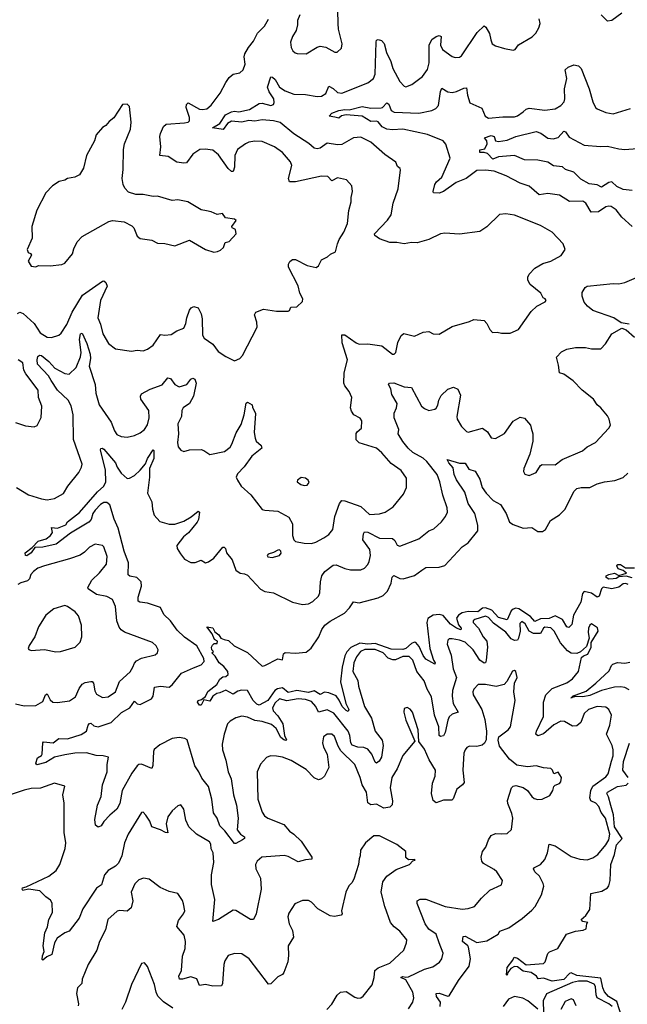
# Model space of a CAD drawing. Extents: x 2199565 to 2323334, y 894172 to 1018966.
# Tile 369 of 440: x 2294085 to 2298272, y 976881 to 983671. Entities that reach past the tile are written whole.
import ezdxf

# ---------------------------------------------------------------- set-up
doc = ezdxf.new("R2010")
doc.units = 0

msp = doc.modelspace()

# ---------------------------------------------------------------- linework, layer by layer
at = {"layer": '0CON10XD'}
for points in [[(2296014.4, 983705), (2295998.6, 983665), (2295999.4, 983635), (2295990.6, 983595), (2295966, 983555), (2295952, 983515), (2295955, 983480), (2295967.5, 983455), (2295982.3, 983442.3), (2295996.4, 983436.4), (2296060, 983435), (2296135, 983482), (2296155, 983488), (2296195, 983482), (2296257, 983447), (2296272.5, 983447.5), (2296302.5, 983475), (2296306.2, 983505), (2296282.5, 983605), (2296279.2, 983645), (2296277.1, 983735)], [(2298235, 983716.5), (2298165, 983664.4), (2298135, 983660), (2298093.3, 983705)], [(2294070, 981645), (2294085, 981654.3), (2294108.6, 981645), (2294185.3, 981575.3), (2294225, 981511.8), (2294275, 981481.8), (2294305, 981479.4), (2294355, 981496), (2294370.6, 981509.4), (2294409.5, 981569.5), (2294446.9, 981655), (2294518.8, 981771.2), (2294655, 981868), (2294665, 981868.8), (2294678.3, 981858.3), (2294687.3, 981832.7), (2294640.8, 981735), (2294624.4, 981615), (2294642.1, 981572.1), (2294657.1, 981505), (2294697, 981437), (2294745, 981400), (2294855, 981385.7), (2294895, 981392.5), (2294935, 981388), (2294965, 981398), (2295004.4, 981425.6), (2295055, 981498.8), (2295085, 981494.2), (2295129.3, 981500.7), (2295167.5, 981525), (2295215.5, 981544.5), (2295230.8, 981575), (2295236, 981615), (2295255, 981667.5), (2295266.1, 981683.9), (2295285, 981693.3), (2295315, 981683.3), (2295335, 981642.5), (2295342.7, 981607.3), (2295345.7, 981495), (2295357.1, 981475), (2295415, 981433.5), (2295452.6, 981382.6), (2295505, 981347.3), (2295565, 981318), (2295602.5, 981335), (2295620, 981355), (2295720.5, 981549.5), (2295719.2, 981585), (2295704, 981635), (2295712.5, 981655), (2295765, 981674), (2295855, 981660), (2295935, 981661.2), (2295943.6, 981666.4), (2295952.7, 981687.3), (2295995, 981690), (2296033.6, 981726.4), (2296036.2, 981745), (2296015.8, 981785), (2296003.1, 981835), (2295937.5, 981965), (2295938, 981985), (2295947.5, 982002.5), (2295965, 982018), (2295985, 982017.1), (2296065, 981975.7), (2296127.1, 981962.9), (2296145, 981973.8), (2296166, 982015), (2296205.7, 982034.3), (2296225.8, 982054.2), (2296260.5, 982069.5), (2296276.1, 982126.1), (2296287.1, 982155), (2296319.4, 982205), (2296343.1, 982265), (2296353.1, 982355), (2296370, 982415), (2296369.2, 982445), (2296377.5, 982485), (2296374.1, 982524.1), (2296336.1, 982566.1), (2296275, 982581.2), (2296235, 982560), (2296209.5, 982589.5), (2296165, 982591.4), (2295985, 982552.3), (2295943.6, 982553.6), (2295937.3, 982575), (2295960, 982665), (2295951.1, 982691.1), (2295895, 982754.2), (2295840.8, 982795), (2295755, 982830.6), (2295705, 982831.9), (2295665, 982825.6), (2295640, 982815), (2295585.5, 982774.5), (2295567.5, 982735), (2295565.5, 982654.5), (2295555, 982623.8), (2295545, 982624.2), (2295521.1, 982645), (2295455, 982738.9), (2295415, 982770.6), (2295362.4, 982777.6), (2295325.5, 982774.5), (2295277, 982743), (2295235.4, 982684.6), (2295215, 982680.5), (2295168.3, 982688.3), (2295107, 982727), (2295050, 982735), (2295058.1, 982795), (2295051.1, 982865), (2295054.4, 982885), (2295076.9, 982935), (2295095, 982949.4), (2295221.7, 982958.3), (2295245, 982964.4), (2295255, 982974), (2295255, 982996.7), (2295232.1, 983065), (2295234.6, 983085.4), (2295245, 983097.5), (2295325, 983054.6), (2295345, 983050.9), (2295373.8, 983055), (2295405, 983081.4), (2295467.5, 983165), (2295505, 983238), (2295528.9, 983271.1), (2295555, 983294.3), (2295602.5, 983305), (2295626, 983325), (2295637.8, 983365), (2295632.9, 983415), (2295636.9, 983435), (2295661, 983479), (2295697.2, 983522.8), (2295722.8, 983577.2), (2295772.9, 983625), (2295800.6, 983675)], [(2295546.6, 980743.4), (2295577.3, 980822.7), (2295611.4, 980878.6), (2295631.4, 980945), (2295645, 981027.5), (2295655, 981033.3), (2295686.7, 981015), (2295688.3, 980998.3), (2295710, 980955), (2295701.5, 980825), (2295706.8, 980785), (2295715, 980764.2), (2295750, 980735), (2295754, 980715), (2295685, 980660.8), (2295632, 980588), (2295585, 980540), (2295577.8, 980515), (2295585.4, 980495.4), (2295611.4, 980455), (2295677.1, 980395), (2295755, 980294.2), (2295775, 980287.5), (2295865, 980281.2), (2295939.7, 980239.7), (2295964.2, 980194.2), (2295964.1, 980114.1), (2295973.3, 980085), (2295985, 980073.3), (2296045, 980060.8), (2296095, 980059.2), (2296125, 980067.5), (2296181.5, 980098.5), (2296215, 980120), (2296241.9, 980155), (2296256, 980245), (2296289.6, 980335), (2296304.2, 980355), (2296325, 980353.2), (2296435, 980313.3), (2296495, 980259.4), (2296565, 980264.4), (2296603.8, 980275), (2296658.7, 980311.3), (2296730.9, 980399.1), (2296751.4, 980445), (2296749.7, 980509.7), (2296715, 980561.4), (2296645, 980609.5), (2296580, 980685), (2296545, 980715.5), (2296425, 980753.3), (2296403.6, 980773.6), (2296403.7, 980816.3), (2296410.4, 980829.6), (2296440, 980855), (2296443.8, 980905), (2296432.3, 980922.3), (2296386.6, 980946.6), (2296370.6, 980970.6), (2296365.6, 980995), (2296374.2, 981065), (2296355, 981105.8), (2296325.6, 981145), (2296318.2, 981165), (2296320.5, 981235), (2296343.8, 981325), (2296307.1, 981442.9), (2296305, 981496.7), (2296325, 981497.5), (2296402.7, 981442.7), (2296424.1, 981434.1), (2296485, 981436.2), (2296580.9, 981420.9), (2296653.3, 981365), (2296665, 981363.8), (2296677.5, 981375), (2296690, 981445), (2296715, 981493.8), (2296732.7, 981507.3), (2296805, 981488.9), (2296865, 981515.7), (2296905, 981521.2), (2296934.6, 981504.6), (2296975, 981502.1), (2297065, 981555.5), (2297185, 981588.6), (2297215, 981602.5), (2297285, 981595.8), (2297304, 981575), (2297323.9, 981533.9), (2297343.9, 981513.9), (2297375, 981516.2), (2297405, 981508), (2297465, 981508.8), (2297522.5, 981535), (2297610.7, 981659.3), (2297650, 981695), (2297707.5, 981725), (2297712.5, 981735), (2297707.5, 981745), (2297693.6, 981753.6), (2297675.9, 981785.9), (2297604, 981845), (2297587.5, 981875), (2297585.8, 981895), (2297595, 981916), (2297635, 981957.1), (2297691.1, 981988.9), (2297745, 982005.6), (2297816.2, 982045), (2297844, 982085), (2297830.8, 982125), (2297754, 982205), (2297675, 982250.6), (2297495, 982323.1), (2297435, 982332.9), (2297392.7, 982327.3), (2297305, 982242), (2297255, 982210), (2297115, 982191.4), (2297015, 982198.6), (2296983.9, 982193.9), (2296905.3, 982154.7), (2296825, 982131.5), (2296785, 982134.5), (2296735, 982125.6), (2296684.1, 982134.1), (2296635, 982134.2), (2296565, 982158.8), (2296532.2, 982182.2), (2296530.8, 982195), (2296620.8, 982289.2), (2296644.4, 982325), (2296658.1, 982405), (2296693.1, 982505), (2296710, 982635), (2296706.7, 982645), (2296687.7, 982657.7), (2296677.8, 982687.8), (2296601.9, 982741.9), (2296506, 982826), (2296435, 982861.5), (2296385, 982855.5), (2296305, 982811.1), (2296275, 982807.7), (2296205, 982818.8), (2296155, 982785.4), (2296135, 982779.6), (2296114.7, 982784.7), (2296077.1, 982817.1), (2295973.8, 982883.8), (2295880.8, 982960.8), (2295835, 982974), (2295755, 982979.6), (2295705, 982971), (2295665, 982976), (2295615, 982963.4), (2295545, 982970), (2295516.3, 982953.7), (2295486.7, 982913.3), (2295413.8, 982925), (2295465.3, 982954.7), (2295504.3, 983015), (2295545, 983036.1), (2295565, 983040.4), (2295595, 983034.8), (2295668.6, 983051.4), (2295735, 983093.8), (2295755, 983094.8), (2295815, 983080), (2295834.7, 983085.3), (2295839.7, 983100.3), (2295837, 983125), (2295803.3, 983173.3), (2295791.6, 983205), (2295815, 983276.7), (2295826.2, 983275), (2295845, 983259.2), (2295875.6, 983205), (2295915, 983181.1), (2295975, 983157.1), (2296055, 983155.4), (2296135, 983142.1), (2296165, 983143.2), (2296195, 983161.5), (2296215, 983212.9), (2296245, 983195.4), (2296275, 983167.5), (2296305, 983163.6), (2296485, 983235.7), (2296522.5, 983265), (2296534.6, 983295.4), (2296540.9, 983515), (2296545, 983528.8), (2296555, 983534.4), (2296577.8, 983527.8), (2296596.7, 983506.7), (2296613.8, 983445), (2296642.6, 983382.6), (2296656.5, 983335), (2296705, 983243.8), (2296735, 983211.2), (2296745, 983208.8), (2296787.3, 983222.7), (2296861.2, 983278.8), (2296895, 983326.2), (2296907.1, 983372.9), (2296907.2, 983495), (2296925.6, 983535), (2296954.5, 983555.5), (2296975, 983562), (2296988.8, 983555), (2296985.6, 983495), (2296998.6, 983465), (2297065, 983417.5), (2297085, 983410), (2297115, 983411.2), (2297129.7, 983420.3), (2297237, 983583), (2297285, 983628.8), (2297298, 983618), (2297323.1, 983575), (2297330.9, 983530.9), (2297342, 983505), (2297365, 983490), (2297425, 983471.2), (2297485, 983461.2), (2297500, 983465), (2297523.6, 983496.4), (2297616.8, 983553.2), (2297641.2, 983578.8), (2297662, 983615), (2297670.8, 983645), (2297665.5, 983675.5)], [(2298306, 982245), (2298235, 982310), (2298195, 982360), (2298161.7, 982381.7), (2298145, 982385.6), (2298125, 982381.1), (2298075, 982345.4), (2298022.5, 982342.5), (2297987.1, 982405), (2297965, 982419.4), (2297875, 982417.8), (2297805, 982459.5), (2297725, 982472.9), (2297665, 982463.5), (2297595, 982522.9), (2297535, 982544.5), (2297437.1, 982595), (2297355.8, 982625), (2297295, 982633.1), (2297235, 982630), (2297161.5, 982575), (2297092.6, 982547.4), (2297005, 982485.6), (2296975, 982475.5), (2296937.5, 982477.5), (2296933.8, 982485), (2296945.6, 982535), (2296957.4, 982552.6), (2296995, 982584.3), (2297051.1, 982715), (2297021.9, 982811.9), (2297004.4, 982834.4), (2296895, 982878.1), (2296725, 982916.2), (2296655, 982910.4), (2296615, 982916.2), (2296582.1, 982932.1), (2296555, 982966.7), (2296545, 982971.5), (2296505, 982968.6), (2296445, 983005.2), (2296335, 983013.7), (2296302.6, 983007.4), (2296285, 982991.9), (2296257.6, 982997.6), (2296216.7, 983005), (2296235, 983026.7), (2296285, 983045.3), (2296325, 983052.1), (2296355, 983048.4), (2296445, 983071), (2296505, 983060.7), (2296576.5, 983063.5), (2296585, 983065.3), (2296615, 983097.8), (2296628.7, 983088.7), (2296645.3, 983045.3), (2296665, 983033.9), (2296835, 983026.1), (2296925, 983044.6), (2296952.5, 983057.5), (2296971.8, 983078.2), (2296984.7, 983174.7), (2296995, 983198), (2297035, 983172.9), (2297065, 983169.5), (2297095, 983176.2), (2297145, 983198.8), (2297165, 983200), (2297170.9, 983150.9), (2297187.7, 983097.7), (2297270, 983060), (2297292.9, 983005), (2297315, 982991.6), (2297415, 983001.8), (2297495, 983000.4), (2297515, 983007.5), (2297555, 983035.7), (2297575, 983054.3), (2297595, 983060.6), (2297705, 983046.9), (2297775, 983056.9), (2297815, 983080), (2297836.5, 983105), (2297842.5, 983125), (2297839.1, 983195), (2297855.6, 983265), (2297843.8, 983325), (2297865, 983344.2), (2297905, 983359.2), (2297935, 983352.9), (2297955.6, 983335), (2298008.9, 983195), (2298033.8, 983103.8), (2298053.1, 983065), (2298065, 983055.6), (2298125, 983031.4), (2298175, 983021.4), (2298295, 983058.6)], [(2294195, 981967.5), (2294215, 981976.7), (2294295, 981974), (2294375, 981982.5), (2294395, 981992), (2294449.2, 982055), (2294458.3, 982091.7), (2294481.7, 982138.3), (2294515.5, 982174.5), (2294700.3, 982279.7), (2294724.2, 982285.8), (2294805, 982277.5), (2294858.3, 982248.3), (2294871.2, 982235), (2294895, 982178.8), (2294915, 982162), (2294995, 982151.2), (2295035, 982130), (2295085, 982127.5), (2295155, 982111.2), (2295255, 982151.2), (2295365, 982086.7), (2295423, 982067), (2295447, 982073), (2295468.3, 982081.7), (2295490, 982100), (2295500, 982135), (2295528.3, 982141.7), (2295576.1, 982193.9), (2295572.5, 982225), (2295550, 982235), (2295547.5, 982245), (2295576.7, 982285), (2295565.8, 982295.8), (2295504.2, 982304.2), (2295483.3, 982333.3), (2295445, 982326.7), (2295405, 982346), (2295373.1, 982353.1), (2295335, 982358.8), (2295244.2, 982414.2), (2295175, 982427.5), (2295135, 982424), (2295035, 982454), (2295005, 982452), (2294935, 982464.2), (2294885, 982465.8), (2294835, 982482), (2294809.3, 982509.3), (2294796.9, 982535), (2294790.8, 982575), (2294797.7, 982637.7), (2294800, 982775), (2294807.5, 982815), (2294848, 982915), (2294853.8, 982965), (2294841.7, 983071.7), (2294825, 983087.5), (2294792.5, 983085), (2294732.5, 982995), (2294700.7, 982969.3), (2294678.8, 982941.2), (2294655, 982926.7), (2294612.5, 982877.5), (2294600, 982835), (2294546.2, 982735), (2294523.9, 982646.1), (2294498, 982602), (2294465, 982583.8), (2294415, 982576.2), (2294395, 982564), (2294356.1, 982553.9), (2294312, 982525), (2294265, 982475.8), (2294203.1, 982356.9), (2294169.2, 982245), (2294171.2, 982165), (2294136.7, 982085), (2294142.5, 982065), (2294158.3, 982058.3), (2294166.4, 982046.4), (2294143.8, 982005), (2294165, 981970), (2294195, 981967.5)], [(2297565, 982704.1), (2297494.2, 982734.2), (2297384.7, 982725.3), (2297345, 982708.5), (2297308.6, 982748.6), (2297285, 982756), (2297255, 982754.4), (2297255, 982773.3), (2297289.5, 982780.5), (2297306.5, 982815), (2297304.6, 982834.6), (2297287.5, 982855), (2297335, 982872.5), (2297355.3, 982865.3), (2297365, 982834.4), (2297385, 982831.5), (2297445, 982840), (2297505, 982865.4), (2297645, 982899.2), (2297677.1, 982887.1), (2297725, 982853.9), (2297761.2, 982848.8), (2297795, 982859.4), (2297835, 982902.9), (2297847.5, 982897.5), (2297871.7, 982861.7), (2297975, 982805.5), (2298087, 982797), (2298135, 982799.5), (2298215, 982779.4), (2298255, 982775.6), (2298425, 982788.5)], [(2298305, 982491.7), (2298245, 982500.1), (2298201, 982521), (2298165, 982553), (2298145, 982548.4), (2298095, 982514.7), (2298065, 982532.6), (2298009.2, 982539.2), (2297952.1, 982572.1), (2297905, 982618.9), (2297847.5, 982637.5), (2297825, 982655.8), (2297763.4, 982663.4), (2297725, 982687.1), (2297655, 982700.9), (2297565, 982704.1)], [(2298285, 981570), (2298230.7, 981580.7), (2298180, 981615), (2298035, 981665.5), (2297997.1, 981695), (2297975, 981723.3), (2297962, 981765), (2297961.2, 981788.8), (2297982, 981825), (2297995, 981834.2), (2298175, 981850.4), (2298215, 981848.8), (2298255, 981857.5), (2298411.2, 981925)], [(2294665, 980710), (2294744.5, 980615), (2294756.9, 980585), (2294785, 980544.3), (2294825, 980507.5), (2294841.7, 980508.3), (2294875, 980527.5), (2294915.8, 980565), (2294950.8, 980609.2), (2294965.5, 980645), (2295005, 980703.8), (2295009.4, 980699.4), (2295008.9, 980645), (2294980, 980575), (2294979.5, 980515), (2294966.7, 980405), (2294995.6, 980345), (2294999.4, 980295), (2295010.6, 980255), (2295050.2, 980210.2), (2295115, 980190.9), (2295155, 980192.1), (2295217.1, 980212.9), (2295267.7, 980242.3), (2295315, 980281.2), (2295323.3, 980275), (2295317.1, 980225), (2295308.2, 980205), (2295247.9, 980132.1), (2295214.4, 980105), (2295168.6, 980045), (2295169.5, 980025), (2295192.3, 979987.7), (2295220.5, 979950.5), (2295265, 979927.8), (2295295, 979928.4), (2295335, 979944.5), (2295365, 979924.4), (2295385, 979931.4), (2295421.7, 979958.3), (2295485, 980032.5), (2295495, 980032.5), (2295502.5, 980025), (2295510, 979995), (2295548.6, 979945), (2295574.4, 979874.4), (2295604.5, 979854.5), (2295635, 979850.6), (2295655, 979840.6), (2295745, 979744.5), (2295775, 979728.8), (2295835, 979719.5), (2295965, 979654.2), (2296035, 979638), (2296075, 979643.8), (2296105, 979659.2), (2296144.2, 979695), (2296152.4, 979717.6), (2296158.2, 979795), (2296167.9, 979835), (2296187.8, 979865), (2296245, 979908.2), (2296265, 979910.9), (2296325, 979885.4), (2296365, 979877.9), (2296435, 979877.8), (2296460.6, 979889.4), (2296483.3, 979915), (2296494.4, 979935), (2296503.6, 979975), (2296497.2, 980017.2), (2296450.6, 980085), (2296454.1, 980125.9), (2296461.5, 980138.5), (2296485, 980138), (2296565, 980096.4), (2296655, 980093.1), (2296669.8, 980079.8), (2296687.4, 980047.4), (2296705, 980041.4), (2296835, 980090), (2296905, 980145.7), (2296940, 980160), (2296991.3, 980208.7), (2297019.2, 980245), (2297032.5, 980275), (2297032, 980305), (2297002, 980392), (2296981.5, 980485), (2296961.5, 980535), (2296890.4, 980625), (2296865, 980646.6), (2296795, 980685.5), (2296762.5, 980715), (2296725, 980762), (2296694.3, 980814.3), (2296697.5, 980845), (2296664.6, 980924.6), (2296665, 980957.5), (2296681.9, 980995), (2296685.6, 981025), (2296649.5, 981085), (2296641.9, 981125), (2296627.5, 981155), (2296633.3, 981165), (2296664.5, 981165.5), (2296735, 981138.1), (2296784.4, 981134.4), (2296854.3, 981005), (2296875, 980988.6), (2296905, 980976.9), (2296945, 980984.4), (2296955, 980992.5), (2296966.3, 981013.7), (2296972.4, 981047.6), (2296990.7, 981079.3), (2297035, 981122.5), (2297075, 981136.7), (2297105, 981122.5), (2297121.7, 981081.7), (2297097.8, 980935), (2297100, 980915), (2297128.6, 980865), (2297165, 980830), (2297176.2, 980826.2), (2297275, 980853.5), (2297309.5, 980829.5), (2297335, 980787.5), (2297365, 980782.5), (2297425, 980816.9), (2297485, 980903.3), (2297535, 980930), (2297565, 980923.8), (2297604.2, 980875), (2297610.6, 980855), (2297622.2, 980815), (2297620.9, 980765), (2297600.8, 980675), (2297560, 980575), (2297557.5, 980555), (2297567, 980537), (2297595, 980527.5), (2297645, 980548.8), (2297674.2, 980595.8), (2297685, 980603.8), (2297775, 980600.8), (2297822.6, 980637.4), (2297963.2, 980696.8), (2297995, 980726), (2298053.3, 980755), (2298146.2, 980855), (2298155.8, 980874.2), (2298148, 980915), (2298135, 980938.8), (2298089.2, 980995), (2298064, 981014), (2298038.5, 981055), (2297960.5, 981115), (2297899.5, 981179.5), (2297835.3, 981225.3), (2297804.3, 981235), (2297798.9, 981288.9), (2297783.6, 981343.6), (2297818.9, 981381.1), (2297855, 981399.4), (2297915, 981410.6), (2297985, 981411.1), (2298025, 981401.1), (2298089.5, 981400.5), (2298122, 981435), (2298166.1, 981503.9), (2298235, 981542.5), (2298265, 981531.2), (2298322.1, 981482.1)], [(2294063.1, 980445), (2294145, 980394.5), (2294235, 980365.6), (2294275, 980360.8), (2294325, 980368.8), (2294386.7, 980403.3), (2294417.5, 980455), (2294492.6, 980547.4), (2294511.4, 980585), (2294514.3, 980605), (2294455.4, 980775), (2294452.9, 980945), (2294438.5, 981008.5), (2294417.9, 981047.9), (2294345.2, 981115.2), (2294302.4, 981182.4), (2294283.6, 981215), (2294208, 981295), (2294204.3, 981325), (2294210.8, 981349.2), (2294222.1, 981357.9), (2294235, 981354.6), (2294285, 981312.9), (2294327, 981267), (2294395, 981230), (2294425, 981226.7), (2294475, 981272.9), (2294504.2, 981345), (2294508.8, 981375), (2294496.5, 981465), (2294505, 981504), (2294515, 981508), (2294547.2, 981437.2), (2294569.5, 981365), (2294573.8, 981335), (2294562.6, 981282.6), (2294605.3, 981155), (2294608.5, 981095), (2294631.5, 981015), (2294715.5, 980895), (2294738.5, 980835), (2294755, 980811.1), (2294785, 980797.1), (2294825, 980791.9), (2294875, 980804.3), (2294915, 980821.9), (2294945.7, 980845), (2294965, 980876.2), (2294978.2, 980925), (2294975.5, 980975), (2294920.4, 981055), (2294918.5, 981075), (2294925, 981090.8), (2294985, 981123.5), (2295067.9, 981152.1), (2295105, 981200.5), (2295125, 981195.7), (2295155, 981154.2), (2295185, 981138.6), (2295236, 981154), (2295265, 981191.9), (2295277.9, 981197.9), (2295291.7, 981191.7), (2295300.4, 981165), (2295281.9, 981075), (2295255.6, 981024.4), (2295210.6, 980995), (2295201.9, 980975), (2295199.1, 980935), (2295175.3, 980885), (2295178.2, 980815), (2295171.4, 980755), (2295176.7, 980725), (2295195, 980703.3), (2295215, 980693.3), (2295255, 980704), (2295335, 980705.8), (2295355, 980699.2), (2295395, 980672), (2295496.8, 980693.2), (2295535, 980723.6), (2295546.6, 980743.4)], [(2294055, 980894.2), (2294125, 980870), (2294185, 980863.3), (2294205, 980872.5), (2294232.3, 980927.7), (2294237.1, 981005), (2294214.2, 981065), (2294212.5, 981115), (2294128, 981228), (2294114.2, 981255), (2294105.4, 981305.4), (2294074.5, 981324.5)], [(2296983.7, 976866.3), (2296985.2, 976895), (2296958.4, 976935), (2296955.3, 976954.7), (2296975, 976957.2), (2297035, 976936.7), (2297045, 976940), (2297108.9, 977045), (2297181.5, 977145), (2297190.8, 977195), (2297178.5, 977275), (2297174.4, 977285), (2297137.5, 977315), (2297141.4, 977348.6), (2297155, 977351.2), (2297235, 977306.4), (2297305, 977318.8), (2297383.3, 977365), (2297395, 977386.7), (2297455, 977408.6), (2297547.6, 977472.4), (2297615, 977530), (2297637.7, 977555), (2297681.1, 977635), (2297696.4, 977695), (2297693.1, 977715), (2297668.1, 977765), (2297635, 977795.6), (2297625.5, 977815), (2297633.8, 977825), (2297675, 977846), (2297705, 977878.8), (2297722.9, 977925), (2297734.4, 977985.6), (2297775, 977974), (2297885, 977900.4), (2297945, 977882.5), (2297995, 977876.5), (2298035, 977891.1), (2298070, 977915), (2298125, 977980.8), (2298144.4, 978015), (2298152.5, 978055), (2298121.4, 978165), (2298093.2, 978203.2), (2298076, 978245), (2298055, 978268.1), (2298021.9, 978285), (2298013.6, 978305), (2298020.5, 978355), (2298035, 978386.4), (2298125, 978450.6), (2298139.8, 978470.2), (2298163.1, 978556.9), (2298175.4, 978594.6), (2298176.1, 978635), (2298168.5, 978665), (2298129.1, 978745), (2298151.1, 978805), (2298162.9, 978875), (2298144.2, 978915), (2298125, 978930.6), (2298065, 978934), (2298005, 978913.8), (2297975, 978886.9), (2297951.5, 978825), (2297925, 978801.5), (2297895, 978800), (2297840.5, 978830.5), (2297815, 978833.6), (2297765, 978809.2), (2297695, 978745.7), (2297655, 978732), (2297643, 978743), (2297645.6, 978765), (2297695.3, 978865), (2297695.5, 978965), (2297711.4, 979015), (2297755, 979059.2), (2297855, 979099.1), (2297894.4, 979125), (2297936.9, 979175), (2297957.5, 979272.5), (2297970, 979285), (2298000, 979295), (2298022.5, 979345), (2298023, 979377), (2298072, 979455), (2298066.6, 979476.6), (2298025, 979504), (2298013.4, 979496.6), (2298005.8, 979475), (2298002.9, 979445), (2298010, 979405), (2297991.7, 979348.3), (2297949.2, 979310.8), (2297925, 979300), (2297885, 979303.3), (2297859.4, 979319.4), (2297813, 979373), (2297768.5, 979455), (2297746.3, 979476.3), (2297705, 979481.3), (2297695, 979474.5), (2297675, 979438.8), (2297625, 979438), (2297595.3, 979455), (2297568.8, 979505), (2297545, 979520.5), (2297532.4, 979507.6), (2297534.2, 979455), (2297522.9, 979405), (2297515, 979391.3), (2297495, 979388.8), (2297472.2, 979402.2), (2297435, 979446.7), (2297349.5, 979509.5), (2297315, 979548.6), (2297295, 979557.7), (2297222, 979535), (2297209.4, 979525), (2297209.5, 979515), (2297246, 979476), (2297280, 979415), (2297304.7, 979384.7), (2297308.6, 979345), (2297300.4, 979255), (2297295, 979236), (2297285, 979233.5), (2297255, 979255.4), (2297210.4, 979325), (2297155, 979379), (2297116.8, 979393.2), (2297065, 979400.9), (2297045, 979400.5), (2297035, 979392), (2297030, 979365), (2297059.4, 979289.4), (2297071.9, 979195), (2297094.6, 979135), (2297067.9, 979045), (2297065.3, 979005), (2297071.2, 978955), (2297105.8, 978895), (2297065, 978881.1), (2297045.4, 978864.6), (2297035, 978840), (2297017.9, 978755), (2297005, 978732.5), (2296985, 978727.5), (2296975.6, 978735.6), (2296972.5, 978795), (2296944, 978875), (2296922.2, 979002.2), (2296892.8, 979055), (2296872.8, 979112.8), (2296822, 979175), (2296794.6, 979255), (2296769.2, 979279.2), (2296725, 979280.3), (2296675, 979257.4), (2296656.7, 979256.7), (2296625, 979268.9), (2296589.5, 979305), (2296535, 979327.7), (2296462.8, 979327.2), (2296432.6, 979315), (2296405, 979277.5), (2296387.4, 979235), (2296381.1, 979175), (2296414.7, 979115), (2296419.1, 979075), (2296461.3, 978935), (2296510, 978855), (2296535.8, 978765.8), (2296582.1, 978702.1), (2296590, 978665), (2296578.9, 978585), (2296562.8, 978557.2), (2296545, 978544), (2296535, 978551.2), (2296512.7, 978605), (2296485, 978641.2), (2296457.2, 978652.8), (2296415, 978654.2), (2296377, 978667), (2296367.2, 978685), (2296360.8, 978735), (2296349.4, 978765), (2296249.9, 978889.9), (2296205, 978911.4), (2296145, 978895.6), (2296124.7, 978935), (2296095, 978970), (2296055, 978982.7), (2296005, 978987.7), (2295925, 978973.8), (2295875, 978987.3), (2295845, 978960), (2295828.2, 978925), (2295832.1, 978905), (2295865, 978871.2), (2295898.5, 978815), (2295910.3, 978735), (2295924, 978705), (2295919.1, 978700.9), (2295905, 978704.1), (2295885, 978721.5), (2295852.6, 978782.6), (2295820.3, 978810.3), (2295755, 978832.4), (2295705, 978838.7), (2295655, 978862.3), (2295615, 978868.5), (2295573.5, 978856.5), (2295535, 978833.3), (2295517.5, 978815), (2295493.3, 978745), (2295481.2, 978675), (2295482, 978635), (2295505.4, 978565), (2295522.1, 978485), (2295541.5, 978435), (2295557.7, 978325), (2295579.2, 978255), (2295590, 978165), (2295584.3, 978085), (2295606.5, 978055), (2295633.1, 978035), (2295633.1, 978025), (2295620.6, 978015), (2295575, 977990.5), (2295565, 977991.1), (2295498.1, 978078.1), (2295465, 978111.4), (2295446.4, 978165), (2295421.4, 978201.4), (2295408.3, 978295), (2295385, 978382), (2295339.5, 978439.5), (2295320, 978485), (2295292.2, 978525), (2295238.1, 978705), (2295223.6, 978713.6), (2295185, 978720.9), (2295135, 978714.6), (2295050.7, 978669.3), (2295012.5, 978637.5), (2295006.6, 978623.4), (2295002.4, 978527.6), (2294995, 978508), (2294925, 978538.2), (2294905, 978535.5), (2294893.5, 978525), (2294858, 978475), (2294792, 978355), (2294774.6, 978265), (2294755, 978227.1), (2294705.8, 978185), (2294665, 978141.2), (2294647.3, 978112.7), (2294625, 978103.8), (2294606.9, 978116.9), (2294601.9, 978155), (2294621.5, 978255), (2294647.1, 978315), (2294654.6, 978395.4), (2294687.1, 978485), (2294687.5, 978535), (2294697.5, 978585), (2294660, 978595), (2294612.7, 978597.3), (2294546, 978616), (2294465, 978613.9), (2294395, 978600.4), (2294325, 978586.1), (2294265, 978549.3), (2294203.2, 978533.2), (2294196.9, 978545), (2294208.6, 978581.4), (2294235, 978596.2), (2294239.4, 978605), (2294244.3, 978685), (2294249.2, 978690.8), (2294315, 978684.3), (2294355, 978714.2), (2294415, 978711.4), (2294508.3, 978741.7), (2294544.2, 978765), (2294557.5, 978805), (2294565, 978816.9), (2294575, 978820), (2294595, 978801.9), (2294625, 978794.5), (2294714.7, 978825.3), (2294785.9, 978894.1), (2294845, 978926.2), (2294875, 978971.1), (2294895, 978952.7), (2294915, 978947.7), (2294993, 978987), (2295005.7, 979005), (2295015, 979068.8), (2295055, 979075.6), (2295115, 979068.6), (2295135, 979084.2), (2295199.4, 979165), (2295282.1, 979202.1), (2295335, 979221.8), (2295355.9, 979245), (2295352.9, 979265), (2295305, 979353.6), (2295221.8, 979411.8), (2295170.7, 979460.7), (2295124.1, 979525), (2295078.7, 979568.7), (2295055, 979618.5), (2294966.2, 979646.2), (2294913.6, 979653.6), (2294902.1, 979662.1), (2294901.2, 979688.8), (2294924.5, 979765), (2294922.9, 979795), (2294891.8, 979825), (2294843.2, 979833.2), (2294832.1, 979842.1), (2294835.1, 979925), (2294803.9, 980005), (2294762.9, 980165), (2294735, 980227.5), (2294705.7, 980325.7), (2294685, 980341.3), (2294665, 980341.2), (2294642.3, 980327.7), (2294605, 980288.1), (2294589.3, 980265), (2294576.8, 980223.2), (2294561.5, 980205), (2294435, 980130.8), (2294336.1, 980055), (2294245, 980034.5), (2294188.6, 980031.4), (2294164.4, 979995), (2294135, 979973.3), (2294125, 979976.7), (2294123.1, 979995), (2294170, 980030), (2294212.3, 980075), (2294268.3, 980091.7), (2294297.5, 980115), (2294311.4, 980135), (2294305, 980170), (2294345, 980164.4), (2294403.6, 980186.4), (2294415, 980207.5), (2294496.6, 980273.4), (2294620.9, 980415), (2294664.4, 980455), (2294678.9, 980485), (2294676.8, 980565), (2294641.8, 980705), (2294645, 980714), (2294653.4, 980716.6), (2294665, 980710)], [(2298278.3, 979775), (2298262.5, 979782.5), (2298245, 979779.5), (2298213.2, 979756.8), (2298165, 979746.9), (2298105, 979757.4), (2298093.5, 979745), (2298077.9, 979695), (2298065, 979688.1), (2298025, 979717), (2297975, 979727), (2297964.8, 979715), (2297951.6, 979655), (2297901, 979565), (2297890.6, 979499.4), (2297870.4, 979479.6), (2297855, 979484.6), (2297825, 979533.7), (2297775, 979559.8), (2297735, 979541.4), (2297675, 979539.7), (2297635, 979521.6), (2297606.4, 979556.4), (2297525, 979607.2), (2297505, 979612.5), (2297485, 979607), (2297472, 979595), (2297445, 979531.6), (2297385, 979547.7), (2297338.1, 979598.1), (2297295.3, 979614.7), (2297275, 979613.4), (2297243.2, 979586.8), (2297175, 979589.2), (2297135, 979579.8), (2297108.3, 979565), (2297094.8, 979545), (2297109, 979499), (2297127.5, 979475), (2297125.9, 979464.1), (2297095, 979476), (2297055, 979502.5), (2297003.2, 979563.2), (2296975, 979568.5), (2296935, 979563.5), (2296897.9, 979542.1), (2296890.4, 979515), (2296910.4, 979335), (2296937.5, 979255), (2296947.5, 979235), (2296945, 979227.5), (2296885, 979260.5), (2296865, 979285.5), (2296837.7, 979347.7), (2296815.2, 979375.2), (2296805, 979378.9), (2296785, 979369.6), (2296746.3, 979333.7), (2296725, 979328), (2296645, 979331.1), (2296535, 979369.9), (2296485, 979364.9), (2296428.8, 979371.2), (2296368, 979342), (2296339.3, 979310.7), (2296325.7, 979284.3), (2296306.5, 979205), (2296296.2, 979105), (2296332.5, 978955), (2296352.2, 978915), (2296348.7, 978901.3), (2296335, 978906.5), (2296306.9, 978935), (2296287.4, 978977.4), (2296265, 979007.7), (2296215, 979028.5), (2296185, 979034), (2296155, 979017.9), (2296115, 979042.7), (2296075, 979031.8), (2295995.4, 979044.6), (2295955, 979035.4), (2295935, 979032), (2295895, 979062.7), (2295862.3, 979057.7), (2295844.1, 979045.9), (2295795, 978975.3), (2295735, 978944.1), (2295720.2, 978950.2), (2295695, 978976), (2295655.7, 979045.7), (2295612.4, 979047.6), (2295589.1, 979040.9), (2295555, 979019.2), (2295505, 979048.5), (2295465, 979028.5), (2295442.5, 979025), (2295415, 979007.1), (2295395, 978970.8), (2295355, 978980), (2295335, 978943.8), (2295325, 978944), (2295311.4, 978965), (2295314.5, 978975.5), (2295337.5, 978982.5), (2295365, 979003.8), (2295382.6, 979037.4), (2295442.5, 979087.5), (2295465, 979123.3), (2295485, 979140), (2295505, 979142.5), (2295522.5, 979155), (2295520, 979175), (2295490.9, 979210.9), (2295459.2, 979235), (2295432.1, 979282.1), (2295410, 979305), (2295420, 979315), (2295410, 979325), (2295407.5, 979345), (2295413, 979357), (2295425, 979370), (2295445, 979370), (2295448.8, 979385), (2295427.3, 979397.3), (2295410.8, 979435), (2295374, 979485), (2295416.7, 979476.7), (2295430.7, 979450.7), (2295457.8, 979427.8), (2295472, 979405), (2295495, 979397.5), (2295525, 979388.9), (2295562.2, 979352.2), (2295655, 979307.5), (2295755, 979213.8), (2295773.6, 979216.4), (2295865, 979263.8), (2295895, 979257.5), (2295902.7, 979297.3), (2295915, 979308), (2295985, 979301.5), (2296059.6, 979310.4), (2296092.6, 979337.4), (2296145.9, 979415), (2296167.3, 979465), (2296187.7, 979495), (2296225, 979523.2), (2296322.5, 979577.5), (2296358, 979615), (2296384.5, 979655.5), (2296425, 979650), (2296555, 979683.1), (2296589.4, 979700.6), (2296619.8, 979730.2), (2296644.4, 979785), (2296652.7, 979827.3), (2296662.7, 979837.3), (2296705, 979816.4), (2296727.5, 979815), (2296805, 979838.5), (2296855.9, 979874.1), (2296885, 979893.5), (2296975, 979896.4), (2297015, 979906.9), (2297134.7, 980035.3), (2297175, 980062.5), (2297243.1, 980146.9), (2297242.5, 980185), (2297221.5, 980265), (2297174.8, 980334.8), (2297153.4, 980413.4), (2297095, 980496.9), (2297078.4, 980535), (2297071.5, 980581.5), (2297042.5, 980615), (2297032, 980638), (2297115, 980612), (2297155, 980612.5), (2297180.9, 980570.9), (2297225, 980558), (2297255, 980502), (2297272.7, 980445), (2297298.8, 980405), (2297348.9, 980355), (2297397.6, 980327.6), (2297436.7, 980265), (2297461.1, 980205), (2297485, 980189.5), (2297555, 980165.6), (2297615, 980169.4), (2297655, 980141.4), (2297687.6, 980142.4), (2297708, 980155), (2297743.4, 980216.6), (2297804.1, 980255.9), (2297845, 980296), (2297903, 980417), (2297925, 980437.5), (2297955, 980445.7), (2298015, 980445.7), (2298065, 980470), (2298115, 980484), (2298187, 980493), (2298245, 980514), (2298275, 980543.8)], [(2296045, 980458.8), (2296065, 980461.2), (2296079.3, 980479.3), (2296072.5, 980495), (2296055, 980510), (2296025, 980513.3), (2296000, 980495), (2295997.5, 980485), (2296023.3, 980465), (2296045, 980458.8)], [(2294055.8, 978954.2), (2294115, 978939.1), (2294195, 978941.9), (2294245, 978969.2), (2294262.7, 979015), (2294275, 979022.5), (2294295, 978980), (2294313.6, 978963.6), (2294345, 978961.5), (2294427.2, 978972.8), (2294469.1, 979000.9), (2294495, 979060), (2294515, 979089.2), (2294535, 979100.8), (2294575, 979106), (2294585, 979106), (2294592.5, 979095), (2294602.1, 979042.1), (2294615, 979020.6), (2294655, 978997.8), (2294695, 979002.2), (2294744.6, 979035.4), (2294773.5, 979106.5), (2294847, 979173), (2294863.8, 979206.2), (2294875.4, 979234.6), (2294889.8, 979250.2), (2294925, 979267.1), (2295019.1, 979290.9), (2295033.8, 979305), (2295039.2, 979325), (2295025, 979353.3), (2295000, 979375), (2294808.3, 979448.3), (2294785, 979462.5), (2294771.1, 979481.1), (2294754.4, 979525), (2294745.5, 979625), (2294725, 979672), (2294685, 979692.9), (2294615, 979708.1), (2294557.5, 979745), (2294554.5, 979755), (2294582.9, 979805), (2294635, 979855.8), (2294683, 979917), (2294688.5, 979968.5), (2294665.6, 980035.6), (2294655, 980045.8), (2294605, 980054.2), (2294565.5, 980034.5), (2294530.9, 979999.1), (2294501.1, 979978.9), (2294427.9, 979952.1), (2294255, 979904.6), (2294210.5, 979889.5), (2294178.9, 979865), (2294160.9, 979845), (2294151.5, 979815), (2294138.6, 979801.4), (2294091.8, 979788.2), (2294071.9, 979775)], [(2295825, 979963.3), (2295875.8, 979975), (2295887, 979993), (2295885, 980006.2), (2295875, 980014.3), (2295865, 980013.3), (2295835, 979995.7), (2295797.5, 979985), (2295790, 979975), (2295795, 979967.5), (2295825, 979963.3)], [(2298305, 979821.6), (2298265, 979832.8), (2298215, 979830), (2298195, 979816.5), (2298174.6, 979815.4), (2298145, 979813.3), (2298126.7, 979825), (2298126.7, 979835), (2298145.5, 979844.5), (2298185, 979853.5), (2298215, 979837.5), (2298265.8, 979854.2), (2298242.9, 979872.9), (2298208.8, 979885), (2298200, 979905), (2298206.2, 979913.8), (2298225, 979913.8), (2298260.8, 979890.8), (2298321.7, 979891.7)], [(2294335, 979312.5), (2294365, 979312.9), (2294466.2, 979345), (2294500.9, 979379.1), (2294514.2, 979415), (2294510.6, 979495), (2294490.3, 979560.3), (2294467.2, 979587.2), (2294415, 979624.3), (2294395, 979630.8), (2294320.9, 979609.1), (2294266, 979565), (2294214, 979485), (2294190, 979415), (2294150, 979355), (2294143.8, 979335), (2294147, 979327), (2294165, 979320), (2294255, 979328), (2294335, 979312.5)], [(2298285, 979049.6), (2298255, 979064.7), (2298225, 979070.3), (2298185, 979067.9), (2298095, 979046.2), (2298015, 979009.8), (2297965, 979001.2), (2297916.2, 979003.8), (2297892.7, 978996.8), (2297884.4, 978994.4), (2297892.7, 978996.8), (2297895, 979006.8), (2297988.4, 979041.6), (2298055, 979094.7), (2298148.5, 979181.5), (2298162.9, 979217), (2298173.3, 979226.7), (2298205, 979237.8), (2298255, 979232.6), (2298290, 979240)], [(2296975.4, 977305), (2296955.4, 977365), (2296905, 977398.9), (2296880, 977435), (2296824.2, 977575.8), (2296824.3, 977595), (2296845, 977606.7), (2296884.3, 977605.7), (2297017.5, 977555), (2297135, 977536.9), (2297175, 977541.4), (2297220, 977555), (2297266.8, 977613.2), (2297325, 977668), (2297406.2, 977705), (2297412, 977735), (2297374.2, 977795), (2297355, 977811.9), (2297282, 977852), (2297269.1, 977869.1), (2297265.6, 977895), (2297275, 977933.8), (2297296.5, 977965), (2297315.6, 978015), (2297335, 978046), (2297365, 978060), (2297405, 978055.8), (2297445, 978060), (2297474.2, 978085.8), (2297482.5, 978165), (2297477.3, 978197.3), (2297448.6, 978265), (2297445.7, 978285.7), (2297474.4, 978375), (2297485, 978385.6), (2297505, 978390.6), (2297555.6, 978375.6), (2297585, 978356.2), (2297615, 978313.8), (2297630.9, 978300.9), (2297655, 978294.4), (2297685, 978296.2), (2297738.3, 978321.7), (2297758.8, 978355), (2297765, 978382.5), (2297775, 978392.5), (2297805, 978403.3), (2297813.3, 978415), (2297818, 978445), (2297795, 978482.5), (2297765, 978470), (2297757.5, 978495), (2297745, 978506.2), (2297695, 978510.8), (2297645, 978526.7), (2297585, 978518.8), (2297511.1, 978531.1), (2297461.2, 978571.2), (2297390.7, 978660.7), (2297382.6, 978702.6), (2297386.5, 978725), (2297452.5, 978775), (2297466.9, 978795), (2297500, 978975), (2297490, 979035), (2297496, 979095), (2297513.3, 979135), (2297503.3, 979175), (2297495, 979183.3), (2297480.5, 979179.5), (2297443, 979107), (2297423.3, 979086.7), (2297368.3, 979071.7), (2297295, 979085.6), (2297245, 979085.7), (2297214.4, 979055), (2297207.8, 979035), (2297210, 979015), (2297270.8, 978915), (2297290, 978845), (2297301.1, 978765), (2297299.4, 978705), (2297288.8, 978681.2), (2297271.7, 978668.3), (2297235, 978659.5), (2297185, 978660.6), (2297167.6, 978652.4), (2297154.6, 978635.4), (2297146.4, 978613.6), (2297139.2, 978495), (2297148.6, 978411.4), (2297137.5, 978395), (2297096.9, 978365), (2297071.5, 978298.5), (2297062.1, 978287.9), (2297005, 978290), (2296955, 978270), (2296935.6, 978285.6), (2296923.6, 978335), (2296930.8, 978405), (2296947.9, 978455), (2296950.6, 978495), (2296906.3, 978566.4), (2296875, 978640), (2296835, 978692.5), (2296830.8, 978775), (2296791.2, 978895), (2296775, 978916.7), (2296755, 978927.5), (2296735, 978920), (2296733.3, 978895), (2296745, 978840), (2296807.5, 978695), (2296725, 978597.5), (2296687.1, 978505), (2296650, 978445), (2296638.4, 978375), (2296654.6, 978285), (2296652.4, 978257.6), (2296635, 978240.5), (2296595, 978233.3), (2296545, 978260.8), (2296505, 978257.8), (2296485, 978270.8), (2296474.5, 978345), (2296444, 978394), (2296430.5, 978445), (2296394.7, 978534.7), (2296299, 978629), (2296280.1, 978660.1), (2296255, 978728.1), (2296235, 978744.4), (2296205, 978744.3), (2296179.2, 978725), (2296171.4, 978685), (2296179.2, 978655), (2296204.4, 978605), (2296215.6, 978515), (2296185.8, 978455), (2296165, 978436), (2296145, 978430), (2296115, 978442), (2296059.8, 978499.8), (2295955, 978562.8), (2295895, 978585.4), (2295855, 978592.7), (2295814.4, 978595.6), (2295785, 978584.2), (2295744, 978536), (2295721.8, 978485), (2295726.4, 978295), (2295755.5, 978205), (2295771.7, 978181.7), (2295795, 978164.6), (2295905, 978120), (2295944.4, 978075), (2295975, 978054.4), (2296025, 978006.7), (2296099.2, 977895), (2296097.7, 977882.3), (2296055, 977877.5), (2296005, 977864.4), (2295935, 977899.6), (2295906.9, 977906.9), (2295753.3, 977896.7), (2295720.8, 977869.2), (2295709.1, 977845), (2295712.7, 977815), (2295745, 977750), (2295748.8, 977675), (2295714.5, 977505.5), (2295696.2, 977465), (2295675, 977466.2), (2295575, 977527.5), (2295555, 977531.4), (2295455, 977467.1), (2295415, 977453.3), (2295430.4, 977605), (2295407.1, 977707.1), (2295406.7, 977775), (2295422, 977858), (2295418.9, 977925), (2295403.8, 977953.8), (2295401.2, 977985), (2295391.9, 978001.9), (2295303.9, 978055), (2295250, 978105), (2295230.3, 978150.3), (2295215, 978227.5), (2295195, 978256.2), (2295175, 978248.8), (2295135, 978214.3), (2295105.7, 978175), (2295093.6, 978125), (2295105, 978064.4), (2295088.8, 978065), (2295056.2, 978085), (2294996, 978106), (2294981.9, 978145), (2294955, 978186.2), (2294935, 978206.7), (2294925, 978203.3), (2294831.5, 978055), (2294807.3, 977995), (2294789.6, 977905), (2294765.4, 977855), (2294745.2, 977834.8), (2294695.6, 977805), (2294668.5, 977775), (2294647.5, 977705), (2294615, 977683.1), (2294605, 977669.4), (2294520.9, 977539.1), (2294494.4, 977475), (2294447.8, 977415), (2294425, 977385.7), (2294395, 977374.2), (2294343.4, 977336.6), (2294325.7, 977305), (2294306, 977225), (2294271.9, 977208.1), (2294245, 977186), (2294239.3, 977189.3), (2294241.5, 977215), (2294253.2, 977245), (2294246.3, 977285), (2294258.9, 977375), (2294276, 977415), (2294284.8, 977465.2), (2294311.1, 977515), (2294308.3, 977578.3), (2294298.3, 977598.3), (2294265, 977622), (2294223.6, 977663.6), (2294145, 977674.5), (2294106.2, 977666.2), (2294100.8, 977675), (2294104.6, 977685.4), (2294128.9, 977691.1), (2294285.9, 977764.1), (2294335.6, 977805), (2294362.5, 977845), (2294397.3, 977955), (2294403.3, 977995), (2294391.1, 978065), (2294392.2, 978267.8), (2294381.9, 978325), (2294396.7, 978385), (2294325, 978406.2), (2294228.8, 978371.2), (2294165, 978368.9), (2294115, 978358.2), (2294025, 978328.5)], [(2298279.4, 978445), (2298242.3, 978495), (2298247.3, 978555), (2298288.2, 978681.9)], [(2298235, 976792.7), (2298201.3, 976901.3), (2298142.3, 976935), (2298115, 976966.6), (2298103.5, 976995), (2298090.8, 977060.8), (2297925, 977080.4), (2297885, 977097.9), (2297875, 977094.7), (2297835, 977051.6), (2297755, 977040.8), (2297695, 977060.5), (2297657.3, 977057.3), (2297645.5, 977075.5), (2297610, 977100), (2297555, 977110.4), (2297515, 977140), (2297495, 977140.9), (2297470.8, 977129.2), (2297449.3, 977100.7), (2297445, 977082.5), (2297440, 977085), (2297443, 977113), (2297445.5, 977135), (2297484.4, 977185), (2297493.3, 977206.7), (2297515, 977200.4), (2297575, 977154.4), (2297695, 977162), (2297706, 977175), (2297725, 977232), (2297736.6, 977243.4), (2297793.2, 977266.8), (2297854.4, 977365.6), (2297915, 977386.7), (2297968.3, 977391.7), (2297988.8, 977401.2), (2297992.5, 977437.5), (2298000, 977445), (2297965, 977453.3), (2297953.8, 977465), (2297986.8, 977493.2), (2298013.9, 977536.1), (2298021.2, 977645), (2298097.7, 977662.3), (2298135, 977683.8), (2298145, 977698.8), (2298155.2, 977734.8), (2298157.8, 977845), (2298184.7, 977915), (2298199, 977981), (2298236.3, 978025), (2298184.2, 978105), (2298177.3, 978187.3), (2298157.9, 978252.1), (2298142.6, 978312.6), (2298130.3, 978335), (2298135.2, 978344.8), (2298205, 978383.1), (2298265, 978391.9), (2298279.5, 978405)], [(2296201.2, 976845), (2296235, 976883.3), (2296272, 976945), (2296295, 976965.8), (2296335, 976970), (2296395, 976930), (2296415, 976924), (2296435, 976926), (2296453.1, 976936.9), (2296514, 977015), (2296528, 977065), (2296531.8, 977115), (2296555, 977131.6), (2296635, 977164.3), (2296732.5, 977255), (2296751.4, 977305), (2296751.9, 977325), (2296705.7, 977385), (2296665, 977416), (2296639.4, 977445), (2296600.9, 977555), (2296577.1, 977655), (2296588.6, 977725), (2296614.5, 977765.5), (2296678.7, 977811.3), (2296772.5, 977845), (2296795, 977870), (2296810, 977875), (2296805, 977880), (2296765, 977878), (2296745, 977892.5), (2296746.7, 977935), (2296685, 977983.3), (2296565, 978043.3), (2296525, 978043.3), (2296467.5, 977995), (2296433.3, 977945), (2296432.5, 977905), (2296423.8, 977885), (2296420, 977845), (2296388, 977745), (2296375, 977720), (2296352.5, 977697.5), (2296332.5, 977655), (2296303.8, 977525), (2296306.7, 977505), (2296300, 977495), (2296254.1, 977485.9), (2296225, 977491.4), (2296140.2, 977540.2), (2296095, 977586.2), (2296075, 977596.2), (2296035, 977597.5), (2295980, 977575), (2295939.3, 977510.7), (2295932, 977485), (2295941.2, 977435), (2295965, 977390), (2295971.2, 977345), (2295936.2, 977285), (2295937.7, 977217.7), (2295931.9, 977175), (2295905, 977100), (2295895, 977087.1), (2295865, 977070.6), (2295815, 977022.5), (2295800.2, 977020.2), (2295665.8, 977195), (2295615, 977229.2), (2295565, 977232.5), (2295521.2, 977218.8), (2295498.3, 977181.7), (2295490.8, 977155), (2295483.3, 977025), (2295475, 977009.2), (2295415, 977006.7), (2295365, 977018.9), (2295325, 977010), (2295305, 977056), (2295265, 977070), (2295206.2, 977053.8), (2295185.3, 977055.3), (2295180.5, 977075), (2295200, 977115), (2295206.8, 977213.2), (2295224.5, 977265), (2295227.9, 977315), (2295218.3, 977358.3), (2295167.5, 977417.5), (2295180.2, 977459.8), (2295214.4, 977505), (2295221.9, 977525), (2295214.4, 977575), (2295207.3, 977597.3), (2295175, 977646.2), (2295115, 977658.6), (2295053.3, 977686.7), (2294977.5, 977745), (2294938.3, 977751.7), (2294905, 977740), (2294877.7, 977712.3), (2294854.2, 977655), (2294863.5, 977595), (2294853.1, 977546.9), (2294825.6, 977524.4), (2294775, 977529.1), (2294755.5, 977524.5), (2294693.1, 977465), (2294676.7, 977395), (2294635.6, 977315), (2294616.7, 977255), (2294555.7, 977155), (2294515.6, 977055), (2294513.5, 977025), (2294482.5, 976995), (2294477.1, 976955), (2294490.8, 976885), (2294488.6, 976871.4)], [(2296765, 976850.5), (2296795, 976896.7), (2296800.4, 976925), (2296794, 976964), (2296745, 977050.8), (2296710.9, 977065), (2296725, 977072.5), (2296745, 977067.3), (2296765, 977070.8), (2296875, 977123.5), (2296931.5, 977138.5), (2296978.3, 977171.7), (2296994.4, 977195), (2297003.1, 977235), (2296975.4, 977305)], [(2295140, 976855), (2295075, 976899.4), (2295036.6, 976936.6), (2295024.4, 976965), (2295015, 977016.7), (2294965, 977142.5), (2294946.1, 977166.1), (2294925, 977162.5), (2294855, 977017.5), (2294814, 976895), (2294789.2, 976845)], [(2298167.7, 976865), (2298145.4, 976885), (2298065.7, 976925.7), (2298057, 976947), (2298053.9, 977005), (2298045, 977020.8), (2297995, 977040), (2297935, 977040.5), (2297895, 977032.7), (2297715.6, 976954.4), (2297692, 976905), (2297695, 976824.5)], [(2297655, 976847.8), (2297586.2, 976906.2), (2297553.4, 976923.4), (2297495, 976934.9), (2297452.7, 976917.3), (2297416.5, 976865)], [(2297919.8, 976869.8), (2297901.7, 976911.7), (2297885, 976920), (2297845, 976900), (2297814.5, 976845)]]:
    msp.add_lwpolyline(points, dxfattribs=at)

doc.saveas('drawing.dxf')
